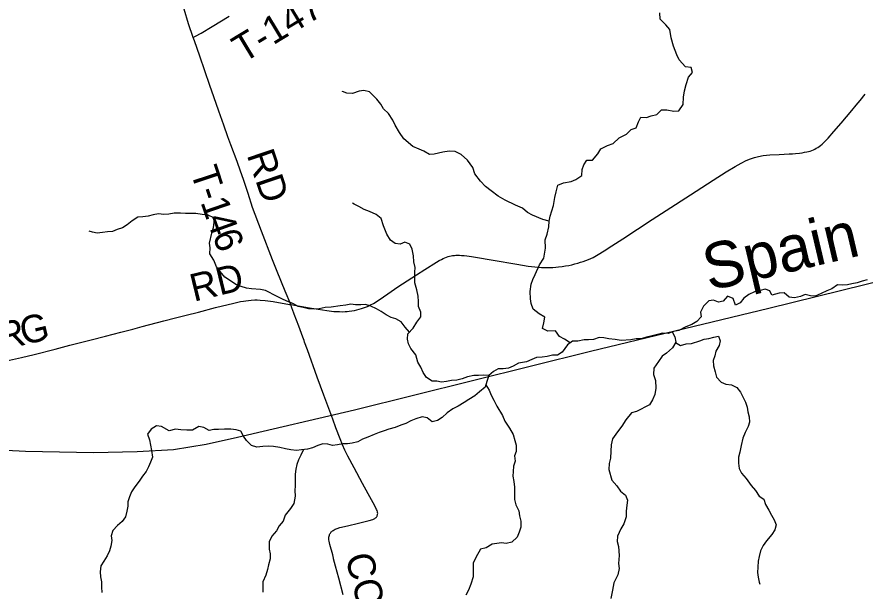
# Model space of a CAD drawing. Extents: x 0 to 1101, y 0 to 440.
# Drawn here: x 442.1 to 494.5, y 191.9 to 227.4 of the extents above; entities that cross this region are included whole.
import ezdxf

# ---------------------------------------------------------------- set-up
doc = ezdxf.new("R2010")
doc.units = 0
for name, color, linetype in [('GM_X_County_Road', 7, 'Continuous'), ('GM_X_County_Road_Text', 7, 'Continuous'), ('GM_X_Minor_River', 7, 'Continuous'), ('GM_X_Minor_River_Text', 7, 'Continuous'), ('GM_X_Rail_Line', 7, 'Continuous'), ('GM_X_Township_Road', 7, 'Continuous'), ('GM_X_Township_Road_Text', 7, 'Continuous')]:
    doc.layers.add(name, color=color, linetype=linetype)

msp = doc.modelspace()

# ---------------------------------------------------------------- linework, layer by layer
at = {"layer": 'GM_X_County_Road'}
for points in [[(459.009, 209.592), (460.161, 209.4), (461.248, 209.227), (461.675, 209.178), (461.851, 209.166), (462.031, 209.159), (462.197, 209.158), (462.368, 209.166), (462.502, 209.173), (462.63, 209.188), (462.792, 209.209), (462.945, 209.237), (463.102, 209.269), (463.238, 209.305), (463.383, 209.346), (463.507, 209.388), (463.634, 209.434), (463.752, 209.483), (463.939, 209.571), (464.12, 209.67), (464.484, 209.9), (465.01, 210.255), (465.641, 210.685), (466.792, 211.445), (467.31, 211.776), (468.019, 212.222), (468.189, 212.318), (468.326, 212.395), (468.433, 212.447), (468.544, 212.495), (468.647, 212.534), (468.752, 212.568), (468.835, 212.588), (468.931, 212.609), (469.02, 212.625), (469.131, 212.637), (469.22, 212.643), (469.314, 212.646), (469.441, 212.645), (469.573, 212.638), (469.739, 212.625), (469.905, 212.606), (470.182, 212.568), (470.439, 212.529), (471.54, 212.335), (472.991, 212.087), (473.692, 211.977), (474.1, 211.927), (474.528, 211.895), (474.865, 211.884), (475.049, 211.886), (475.221, 211.891), (475.411, 211.906), (475.574, 211.922), (475.799, 211.951), (475.999, 211.984), (476.205, 212.022), (476.402, 212.064), (476.582, 212.108), (476.764, 212.157), (476.94, 212.21), (477.103, 212.264), (477.26, 212.318), (477.418, 212.383), (477.572, 212.451), (477.707, 212.517), (478.019, 212.687), (478.387, 212.911), (478.873, 213.224), (479.56, 213.672), (480.465, 214.264), (481.371, 214.852), (482.231, 215.409), (483.747, 216.394), (485.141, 217.294), (485.944, 217.801), (486.501, 218.141), (486.872, 218.352), (487.172, 218.499), (487.444, 218.615), (487.689, 218.697), (487.94, 218.761), (488.232, 218.812), (488.638, 218.853), (489.214, 218.884), (489.845, 218.917), (490.037, 218.929), (490.224, 218.944), (490.48, 218.969), (490.645, 218.992), (490.795, 219.014), (490.932, 219.04), (491.046, 219.068), (491.141, 219.096), (491.25, 219.134), (491.345, 219.174), (491.424, 219.21), (491.52, 219.262), (491.606, 219.311), (491.691, 219.371), (491.773, 219.433), (491.874, 219.515), (492.056, 219.678), (492.248, 219.883), (492.612, 220.308), (493.049, 220.817), (493.71, 221.599), (493.983, 221.929), (494.234, 222.23), (494.544, 222.602)], [(440.857, 205.992), (442.35, 206.32), (443.147, 206.514), (444.432, 206.834), (445.351, 207.077), (446.667, 207.421), (447.551, 207.653), (448.49, 207.891), (449.249, 208.086), (449.825, 208.239), (451.16, 208.586), (451.882, 208.769), (452.532, 208.937), (453.308, 209.136), (454.354, 209.406), (455.494, 209.69), (455.893, 209.778), (456.087, 209.815), (456.24, 209.837), (456.402, 209.855), (456.553, 209.871), (456.788, 209.882), (456.932, 209.882), (457.128, 209.876), (457.423, 209.853), (457.92, 209.783), (458.929, 209.605), (459.009, 209.592)]]:
    msp.add_lwpolyline(points, dxfattribs=at)
at = {"layer": 'GM_X_Minor_River'}
for points in [[(476.295, 207.236), (475.944, 207.456), (475.625, 207.627), (475.386, 207.97), (474.908, 207.958), (474.589, 208.117), (474.668, 208.46), (474.736, 208.814), (474.372, 209.019), (473.996, 209.315), (473.882, 209.657), (473.848, 209.954), (473.824, 210.399), (473.892, 210.855), (473.994, 211.141), (474.13, 211.46), (474.403, 212.054), (474.675, 212.465), (474.766, 213.093), (474.754, 213.595), (474.867, 213.96), (474.98, 214.405), (474.991, 214.747), (475.059, 215.056), (475.263, 215.729), (475.342, 216.22), (475.433, 216.562), (475.535, 216.985), (475.887, 217.133), (476.354, 217.213), (476.638, 217.339), (477.025, 217.579), (477.036, 217.955), (477.149, 218.241), (477.32, 218.526), (477.672, 218.538), (478.013, 218.926), (478.183, 219.234), (478.604, 219.44), (478.945, 219.566), (479.332, 219.908), (479.775, 220.137), (480.071, 220.422), (480.367, 220.537), (480.525, 220.902), (480.673, 221.187), (481.026, 221.176), (481.31, 221.279), (481.651, 221.359), (481.936, 221.633), (482.277, 221.634), (482.698, 221.554), (483.017, 221.588), (483.289, 221.976), (483.3, 222.433), (483.368, 222.81), (483.47, 223.209), (483.617, 223.654), (483.867, 223.951), (483.776, 224.271), (483.423, 224.305), (483.036, 224.739), (482.887, 225.047), (482.682, 225.572), (482.533, 226.097), (482.465, 226.61), (482.214, 226.907), (481.861, 227.249), (481.849, 227.649)], [(474.994, 214.759), (474.604, 214.861), (473.967, 215.124), (473.659, 215.294), (473.352, 215.568), (472.919, 215.739), (472.282, 216.058), (471.838, 216.309), (471.416, 216.64), (471.052, 216.902), (470.756, 217.233), (470.402, 217.69), (470.277, 218.066), (469.946, 218.534), (469.548, 218.888), (469.172, 219.07), (468.808, 219.081), (468.41, 219.024), (467.886, 218.898), (467.602, 218.887), (467.249, 219.08), (466.964, 219.206), (466.566, 219.377), (466.008, 219.856), (465.745, 220.244), (465.472, 220.701), (465.335, 221.009), (465.061, 221.419), (464.754, 221.705), (464.583, 222.001), (464.344, 222.31), (463.876, 222.754), (463.535, 222.834), (463.239, 222.788), (462.83, 222.651), (462.488, 222.674), (462.204, 222.777), (462.215, 222.788)], [(471.259, 205.218), (470.94, 205.24), (470.633, 205.217), (470.326, 205.217), (469.95, 205.126), (469.609, 205.011), (469.279, 204.92), (468.96, 204.908), (468.642, 204.84), (468.335, 204.794), (468.039, 204.851), (467.754, 204.862), (467.401, 205.079), (467.196, 205.386), (467.048, 205.729), (466.877, 206.025), (466.74, 206.493), (466.444, 206.881), (466.284, 207.166), (466.238, 207.451), (466.249, 207.782), (466.59, 208.147), (466.806, 208.501), (467.056, 208.843), (467.055, 209.129), (466.919, 209.482), (466.907, 209.779), (466.884, 210.11), (466.815, 210.509), (466.689, 210.932), (466.678, 211.251), (466.677, 211.593), (466.7, 211.89), (466.631, 212.244), (466.596, 212.609), (466.516, 213.02), (466.379, 213.328), (466.061, 213.453), (465.776, 213.328), (465.469, 213.384), (465.184, 213.578), (464.945, 213.943), (464.751, 214.468), (464.602, 214.913), (464.284, 215.164), (463.874, 215.347), (463.555, 215.484), (463.213, 215.655), (462.929, 215.814), (462.826, 215.86)], [(466.352, 207.892), (466.089, 208.204), (465.839, 208.523), (465.508, 208.706), (465.213, 208.797), (464.917, 208.968), (464.609, 209.173), (464.324, 209.344), (463.971, 209.504), (463.641, 209.595), (463.346, 209.583), (463.016, 209.583), (462.72, 209.617), (462.413, 209.56), (462.071, 209.514), (461.514, 209.445), (461.138, 209.422), (460.774, 209.342), (460.467, 209.308), (460.103, 209.331), (459.773, 209.422), (459.466, 209.479), (459.135, 209.673), (458.76, 209.809), (458.464, 209.946), (458.179, 210.106), (457.45, 210.471), (457.143, 210.539), (456.574, 210.573), (456.267, 210.618), (455.937, 210.721), (455.607, 210.835), (455.231, 211.109), (454.923, 211.291), (454.65, 211.633), (454.411, 211.941), (454.262, 212.352), (454, 212.74), (454.022, 213.117), (453.977, 213.402), (454.135, 214.018), (454.226, 214.361), (454.282, 214.68), (454.248, 214.966), (453.895, 215.125), (453.531, 215.171), (453.144, 215.228), (452.825, 215.239), (452.495, 215.239), (452.188, 215.25), (451.79, 215.25), (451.46, 215.181), (451.153, 215.17), (450.834, 215.215), (450.493, 215.147), (450.197, 215.067), (449.856, 215.021), (449.56, 214.998), (449.196, 214.781), (448.889, 214.53), (448.593, 214.336), (448.275, 214.244), (447.99, 214.119), (447.672, 214.095), (447.365, 214.061), (447.035, 214.015), (446.75, 214.084), (446.534, 214.141)], [(494.657, 211.131), (494.35, 211.051), (494.054, 210.948), (493.724, 210.88), (493.44, 210.822), (493.156, 210.799), (492.837, 210.811), (492.485, 210.571), (492.177, 210.456), (491.825, 210.285), (491.45, 210.125), (491.154, 210.148), (490.835, 210.227), (490.551, 210.09), (490.164, 210.021), (489.845, 210.055), (489.538, 210.318), (489.231, 210.306), (488.776, 210.169), (488.65, 210.454), (488.354, 210.556), (488.047, 210.476), (487.706, 210.385), (487.353, 210.225), (487.035, 209.996), (486.819, 209.7), (486.512, 209.551), (486.375, 209.973), (486.034, 210.11), (485.761, 209.813), (485.465, 209.744), (485.169, 209.87), (484.862, 209.824), (484.544, 209.493), (484.362, 209.128), (484.397, 208.842), (484.124, 208.557), (483.817, 208.374), (483.453, 208.226), (483.021, 207.997), (482.691, 207.94), (482.361, 207.803), (481.997, 207.837), (481.69, 207.745), (481.36, 207.665), (481.007, 207.585), (480.689, 207.482), (480.37, 207.471), (480.04, 207.413), (479.449, 207.367), (479.084, 207.447), (478.686, 207.47), (478.367, 207.538), (478.083, 207.56), (477.742, 207.446), (477.435, 207.412), (477.15, 207.412), (476.775, 207.332), (476.433, 207.343), (476.138, 207.114), (475.797, 206.646), (475.513, 206.475), (475.194, 206.475), (474.876, 206.395), (474.557, 206.338), (474.216, 206.315), (473.92, 206.2), (473.602, 206.063), (473.101, 205.972), (472.771, 205.789), (472.476, 205.663), (472.157, 205.617), (471.85, 205.617), (471.554, 205.457), (471.259, 205.218), (471.134, 204.841), (471.043, 204.499), (470.691, 204.202), (470.407, 203.951), (470.02, 203.723), (469.736, 203.54), (469.36, 203.311), (469.031, 203.152)], [(482.612, 207.907), (482.771, 207.609), (482.828, 207.267), (482.624, 206.913), (482.26, 206.593), (481.976, 206.399), (481.748, 206.068), (481.476, 205.657), (481.454, 205.281), (481.568, 204.905), (481.591, 204.426), (481.535, 204.026), (481.387, 203.695), (481.205, 203.387), (480.398, 202.988), (480.091, 202.908), (479.739, 202.474), (479.489, 202.075), (479.227, 201.732), (478.909, 201.287), (478.83, 200.922), (478.819, 200.523), (478.785, 200.101), (478.706, 199.759), (478.695, 199.405), (478.878, 198.744), (479.174, 198.391), (479.413, 198.06), (479.721, 197.81), (479.835, 197.502), (479.79, 197.183), (479.756, 196.829), (479.768, 196.476), (479.609, 196.043), (479.427, 195.723), (479.223, 195.278), (479.2, 194.936), (479.28, 194.629), (479.315, 194.07), (479.293, 193.591), (479.316, 193.272), (479.248, 192.885), (478.998, 192.395), (478.919, 191.927), (478.817, 191.426)], [(482.815, 207.244), (483.113, 207.073), (483.477, 207.165), (483.795, 207.188), (484.307, 207.348), (484.592, 207.451), (484.876, 207.496), (485.172, 207.588), (485.467, 207.645), (485.57, 207.36), (485.514, 207.063), (485.298, 206.721), (485.253, 206.436), (485.139, 206.128), (485.151, 205.808), (485.254, 205.432), (485.345, 205.113), (485.641, 204.793), (485.926, 204.68), (486.279, 204.623), (486.597, 204.463), (486.825, 204.178), (486.985, 203.859), (487.145, 203.551), (487.247, 203.255), (487.293, 202.958), (487.373, 202.662), (487.385, 202.331), (487.305, 202.046), (487.124, 201.681), (486.965, 201.327), (486.863, 200.871), (486.795, 200.472), (486.716, 200.152), (486.716, 199.788), (486.751, 199.457), (486.899, 199.161), (487.172, 198.83), (487.48, 198.409), (487.753, 198.089), (487.981, 197.748), (488.266, 197.554), (488.369, 197.224), (488.585, 196.882), (488.756, 196.574), (488.916, 196.278), (489.041, 195.982), (488.962, 195.662), (488.769, 195.377), (488.439, 194.989), (488.235, 194.693), (488.076, 194.374), (487.985, 194.02), (487.929, 193.724), (487.895, 193.348), (487.884, 193.017), (487.93, 192.732), (487.975, 192.425), (488.021, 192.299)], [(471.077, 204.626), (471.282, 204.305), (471.408, 203.986), (471.568, 203.678), (471.761, 203.313), (472.103, 202.731), (472.252, 202.378), (472.548, 201.945), (472.765, 201.568), (472.879, 201.181), (472.947, 200.896), (472.948, 200.519), (472.857, 200.234), (472.892, 199.903), (472.789, 199.595), (472.767, 199.276), (472.756, 198.98), (472.813, 198.649), (472.859, 198.307), (472.848, 197.828), (472.86, 197.543), (472.929, 197.201), (473.111, 196.847), (473.157, 196.54), (473.237, 196.198), (473.237, 195.821), (473.135, 195.514), (473.01, 195.206), (472.681, 194.909), (472.339, 194.829), (472.055, 194.852), (471.475, 194.772), (471.088, 194.555), (470.747, 194.475), (470.463, 193.95), (470.292, 193.608), (470.293, 192.765), (470.146, 192.309), (469.998, 191.932), (469.839, 191.625)], [(469.031, 203.152), (468.69, 202.9), (468.371, 202.604), (468.087, 202.432), (467.757, 202.341), (467.45, 202.592), (467.131, 202.649), (466.744, 202.534), (466.437, 202.409), (466.119, 202.249), (465.812, 202.146), (465.459, 201.986), (465.084, 201.895), (464.788, 201.792), (464.47, 201.689), (464.162, 201.552), (463.787, 201.392), (463.457, 201.278), (463.15, 201.107), (462.809, 201.015), (462.525, 200.992), (462.24, 200.992), (461.899, 200.923), (461.592, 200.889), (461.307, 200.969), (460.988, 200.98), (460.681, 200.877), (460.363, 200.74), (460.044, 200.66), (459.669, 200.603), (459.373, 200.58), (459.02, 200.614), (458.69, 200.671), (458.337, 200.762), (457.951, 200.819), (457.609, 200.841), (457.279, 200.818), (456.915, 200.784), (456.585, 200.875), (456.277, 201.183), (456.084, 201.468), (455.913, 201.776), (455.628, 201.856), (455.298, 201.901), (454.911, 201.89), (454.536, 201.878), (454.251, 201.878), (453.956, 201.809), (453.637, 202.003), (453.329, 202.049), (452.943, 201.832), (452.59, 201.82), (452.203, 201.854), (451.885, 201.888), (451.486, 201.797), (451.02, 202.059), (450.712, 202.093), (450.371, 201.887), (450.144, 201.591), (450.27, 201.237), (450.338, 200.895), (450.407, 200.576), (450.453, 200.165), (450.328, 199.846), (450.215, 199.56), (450.067, 199.275), (449.84, 198.979), (449.635, 198.682), (449.374, 198.317), (449.169, 198.009), (449.045, 197.701), (448.931, 197.405), (448.931, 197.119), (448.863, 196.823), (448.784, 196.47), (448.58, 196.184), (448.295, 195.933), (448, 195.614), (447.909, 195.295), (447.944, 195.01), (447.876, 194.656), (447.796, 194.36), (447.649, 194.052), (447.456, 193.733), (447.263, 193.436), (447.217, 193.06), (447.252, 192.764), (447.309, 192.456), (447.309, 192.114), (447.333, 191.795)], [(459.806, 200.624), (459.624, 200.284), (459.499, 199.987), (459.385, 199.702), (459.318, 199.417), (459.284, 199.109), (459.285, 198.39), (459.262, 198.094), (459.274, 197.74), (459.195, 197.284), (459.002, 196.976), (458.661, 196.577), (458.536, 196.2), (458.297, 195.904), (458.127, 195.607), (457.831, 195.277), (457.684, 194.912), (457.673, 194.478), (457.73, 194.182), (457.742, 193.874), (457.628, 193.509), (457.572, 193.202), (457.47, 192.86), (457.277, 192.449), (457.289, 192.096), (457.289, 191.811)]]:
    msp.add_lwpolyline(points, dxfattribs=at)
at = {"layer": 'GM_X_Rail_Line'}
msp.add_lwpolyline([(437.413, 200.804), (442.613, 200.537), (446.806, 200.45), (449.503, 200.507), (451.762, 200.638), (453.785, 200.954), (455.721, 201.401), (462.944, 203.092), (477.544, 206.721), (488.581, 209.378), (509.492, 214.537), (516.816, 216.276), (520.719, 217.21), (522.628, 217.818), (524.751, 218.601), (539, 225.389)], dxfattribs=at)
at = {"layer": 'GM_X_Township_Road'}
for points in [[(452.979, 226.122), (452.693, 226.958), (452.409, 227.877), (451.928, 229.45), (451.625, 230.437), (451.36, 231.263), (451.036, 232.317), (450.883, 232.885), (450.734, 233.475), (450.632, 233.862), (450.422, 234.583), (450.122, 235.64), (449.809, 236.787), (449.598, 237.552), (449.376, 238.386), (449.176, 239.137)], [(452.979, 226.122), (453.111, 226.195), (453.462, 226.386), (454.15, 226.797), (455.199, 227.441)], [(454.256, 222.439), (454.01, 223.151), (453.701, 224.047), (453.391, 224.954), (453.049, 225.915), (452.979, 226.122)], [(459.009, 209.592), (458.669, 210.418), (458.166, 211.649), (457.882, 212.361), (457.208, 214.129), (456.654, 215.595), (456.374, 216.477), (456.081, 217.324), (455.909, 217.85), (455.693, 218.457), (455.306, 219.474), (455.125, 219.972), (454.862, 220.689), (454.562, 221.557), (454.256, 222.439)], [(459.207, 209.058), (459.085, 209.387), (459.009, 209.592)], [(459.831, 207.383), (459.763, 207.572), (459.599, 208.028), (459.508, 208.272), (459.228, 209.003), (459.207, 209.058)], [(462.262, 191.649), (461.98, 192.672), (461.778, 193.408), (461.658, 193.877), (461.654, 193.913), (461.604, 194.113), (461.433, 194.761), (461.387, 194.961), (461.376, 195.043), (461.371, 195.109), (461.372, 195.171), (461.376, 195.221), (461.386, 195.282), (461.401, 195.329), (461.417, 195.369), (461.438, 195.414), (461.466, 195.459), (461.488, 195.493), (461.518, 195.531), (461.55, 195.562), (461.592, 195.595), (461.637, 195.632), (461.689, 195.666), (461.75, 195.697), (461.889, 195.752), (462.049, 195.799), (462.523, 195.908), (463.194, 196.068), (463.862, 196.24), (464.094, 196.308), (464.138, 196.326), (464.178, 196.348), (464.218, 196.373), (464.255, 196.401), (464.284, 196.429), (464.306, 196.454), (464.329, 196.49), (464.346, 196.517), (464.362, 196.549), (464.374, 196.586), (464.382, 196.63), (464.387, 196.678), (464.383, 196.733), (464.373, 196.788), (464.355, 196.85), (464.323, 196.927), (464.209, 197.142), (463.805, 197.889), (463.456, 198.533), (462.93, 199.498), (462.543, 200.221), (462.362, 200.589), (462.211, 200.93), (462.064, 201.293), (461.808, 201.973), (461.609, 202.515), (461.242, 203.49), (461.05, 203.994), (460.638, 205.114), (460.04, 206.801), (459.87, 207.274), (459.831, 207.383)]]:
    msp.add_lwpolyline(points, dxfattribs=at)

# ---------------------------------------------------------------- texts
at = {"layer": 'GM_X_County_Road_Text'}
for s, height, rotation, p in [('RD', 1.7045, 13.6817, (453.016, 209.765)), ('G', 1.705, 13.3506, (442.476, 207.078)), ('R', 1.705, 13.3513, (441.114, 206.754))]:
    msp.add_text(s, height=height, rotation=rotation, dxfattribs=at).set_placement(p)
at = {"layer": 'GM_X_Minor_River_Text'}
msp.add_text('Spain', height=2.841, rotation=13.1837, dxfattribs=at).set_placement((484.88, 210.432))
at = {"layer": 'GM_X_Township_Road_Text'}
for s, height, rotation, p in [('T-147', 1.7045, 31.1536, (456.073, 224.51)), ('RD', 1.7045, 288.7382, (456.276, 218.862)), ('T', 1.705, 288.3184, (452.784, 217.838)), ('-', 1.705, 288.4846, (453.187, 216.623)), ('1', 1.705, 288.9918, (453.414, 215.943)), ('4', 1.705, 289.7719, (453.764, 214.926)), ('6', 1.705, 290.98, (454.133, 213.902)), ('COX', 1.7045, 284.4292, (462.368, 194.009))]:
    msp.add_text(s, height=height, rotation=rotation, dxfattribs=at).set_placement(p)

doc.saveas('drawing.dxf')
